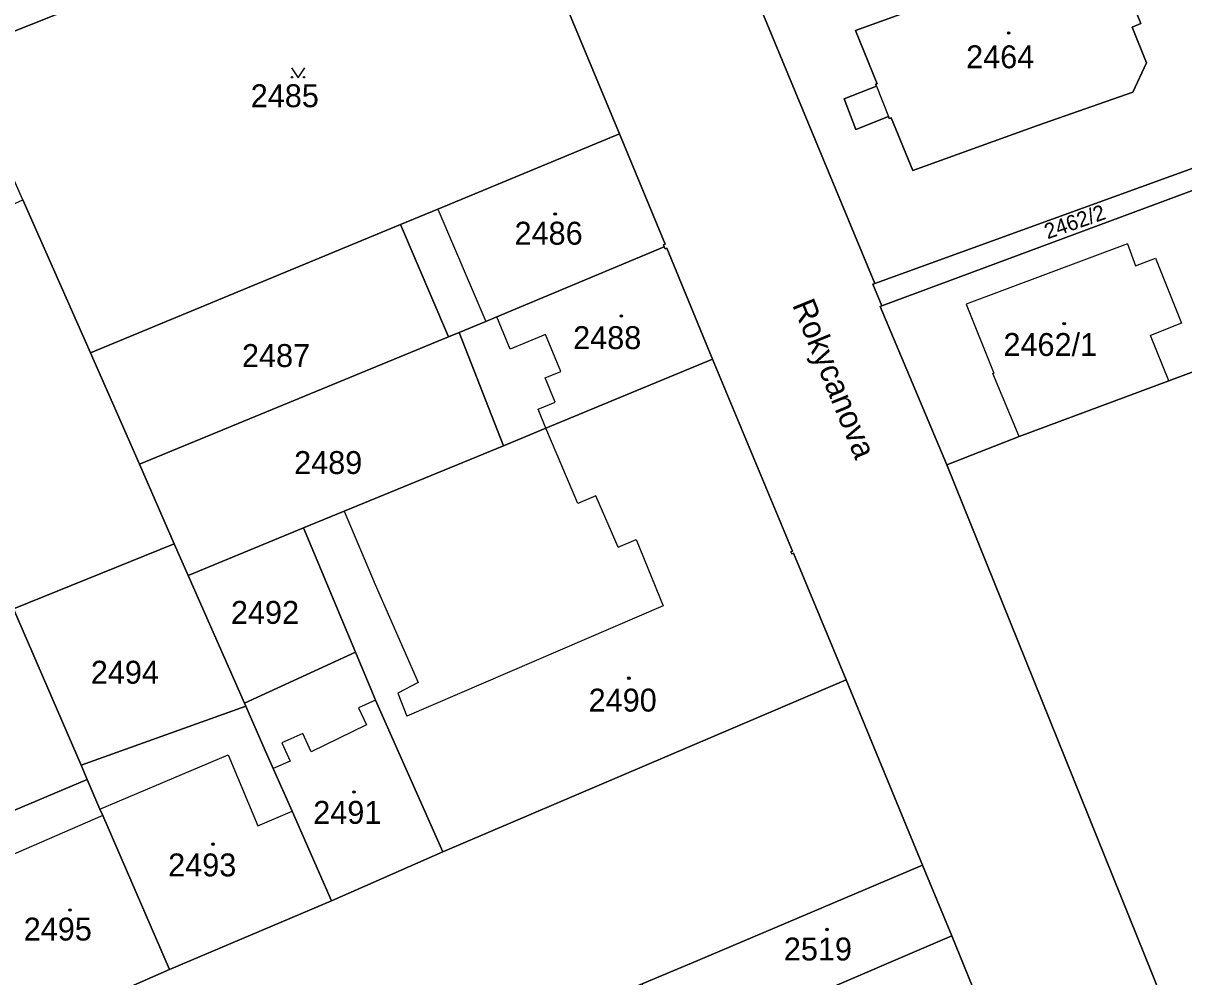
# Model space of a CAD drawing. Extents: x -596233 to -595156, y -1161235 to -1159375.
# Drawn here: x -595787.4 to -595701.2, y -1160542.8 to -1160472 of the extents above; entities that cross this region are included whole.
import ezdxf

# ---------------------------------------------------------------- set-up
doc = ezdxf.new("R2010")
doc.units = 0
for name, color, linetype in [('KN_CAR_KR', 7, 'Continuous'), ('KN_KULTURY', 7, 'Continuous'), ('KN_PARC_CIS_POZ', 7, 'Continuous'), ('KN_PARC_CIS_STAV', 7, 'Continuous'), ('KN_PARC_PLOCHA', 7, 'Continuous'), ('KN_ULICE', 7, 'Continuous'), ('parcely_l', 7, 'Continuous')]:
    doc.layers.add(name, color=color, linetype=linetype)

msp = doc.modelspace()

# ---------------------------------------------------------------- linework, layer by layer
at = {"layer": 'KN_CAR_KR'}
for points in [[(-595724.06, -1160476.73), (-595723.16, -1160478.98)], [(-595756.61, -1160485.84), (-595753.04, -1160494.17)], [(-595705.43, -1160488.43), (-595717.4, -1160492.89)], [(-595705.43, -1160488.43), (-595704.83, -1160490.04)], [(-595704.83, -1160490.04), (-595703.33, -1160489.49)], [(-595703.33, -1160489.49), (-595701.4, -1160494.3)], [(-595717.4, -1160492.89), (-595715.33, -1160498.02)], [(-595751.25, -1160496.24), (-595752.24, -1160493.84)], [(-595701.4, -1160494.3), (-595703.71, -1160495.23)], [(-595748.61, -1160495.15), (-595751.25, -1160496.24)], [(-595747.47, -1160497.89), (-595748.61, -1160495.15)], [(-595702.36, -1160498.58), (-595703.71, -1160495.23)], [(-595748.64, -1160498.37), (-595747.47, -1160497.89)], [(-595715.42, -1160498.05), (-595715.33, -1160498.02)], [(-595713.45, -1160502.72), (-595715.42, -1160498.05)], [(-595747.89, -1160500.18), (-595748.64, -1160498.37)], [(-595749.17, -1160500.7), (-595747.89, -1160500.18)], [(-595748.59, -1160502.11), (-595749.17, -1160500.7)], [(-595746.21, -1160507.7), (-595748.59, -1160502.11)], [(-595744.87, -1160507.12), (-595746.21, -1160507.7)], [(-595743.23, -1160510.93), (-595744.87, -1160507.12)], [(-595763.56, -1160508.25), (-595761.25, -1160513.71)], [(-595743.23, -1160510.93), (-595741.9, -1160510.37)], [(-595741.9, -1160510.37), (-595739.89, -1160515.27)], [(-595761.25, -1160513.71), (-595758.06, -1160520.97)], [(-595739.89, -1160515.27), (-595758.9, -1160523.46)], [(-595758.06, -1160520.97), (-595759.59, -1160521.76)], [(-595759.59, -1160521.76), (-595758.9, -1160523.46)], [(-595761.23, -1160522.28), (-595762.49, -1160522.85)], [(-595762.49, -1160522.85), (-595761.91, -1160524.12)], [(-595766.64, -1160524.75), (-595768.18, -1160525.45)], [(-595766.02, -1160526.11), (-595766.64, -1160524.75)], [(-595761.91, -1160524.12), (-595766.02, -1160526.11)], [(-595768.18, -1160525.45), (-595767.56, -1160526.81)], [(-595781.69, -1160530.36), (-595772.17, -1160526.35)], [(-595772.17, -1160526.35), (-595769.96, -1160531.6)], [(-595767.56, -1160526.81), (-595768.83, -1160527.36)], [(-595769.96, -1160531.6), (-595767.43, -1160530.53)], [(-595781.48, -1160530.84), (-595790.78, -1160534.88)]]:
    msp.add_lwpolyline(points, dxfattribs=at)
at = {"layer": 'KN_KULTURY'}
msp.add_lwpolyline([(-595767.4818, -1160475.3616), (-595766.9818, -1160476.1116), (-595766.4818, -1160475.3616)], dxfattribs=at)
for centre, radius in [((-595714.24, -1160472.77), 0.09), ((-595714.24, -1160472.77), 0.0398), ((-595767.432, -1160476.0614), 0.05), ((-595766.5326, -1160476.0614), 0.05), ((-595747.9, -1160486.21), 0.09), ((-595747.9, -1160486.21), 0.0398), ((-595742.98, -1160493.77), 0.09), ((-595742.98, -1160493.77), 0.0398), ((-595710.12, -1160494.34), 0.09), ((-595710.12, -1160494.34), 0.0398), ((-595742.43, -1160520.65), 0.09), ((-595742.43, -1160520.65), 0.0398), ((-595762.83, -1160529.1), 0.09), ((-595762.83, -1160529.1), 0.0398), ((-595773.3, -1160532.97), 0.09), ((-595773.3, -1160532.97), 0.0398), ((-595783.91, -1160537.85), 0.09), ((-595783.91, -1160537.85), 0.0398), ((-595727.73, -1160539.3), 0.09), ((-595727.73, -1160539.3), 0.0398)]:
    msp.add_circle(centre, radius, dxfattribs=at)
at = {"layer": 'KN_PARC_PLOCHA'}
for points in [[(-595689.96, -1160457.97), (-595683.76, -1160476.7), (-595686.72, -1160477.77), (-595724.18, -1160491.36), (-595733.53, -1160468.81), (-595730.52, -1160467.67), (-595725.07, -1160465.59), (-595722.52, -1160464.57), (-595715.34, -1160461.28), (-595708.5, -1160458.86), (-595707.94, -1160460.4), (-595706.86, -1160460.03), (-595705.87, -1160462.41), (-595691.85, -1160457.23), (-595691.38, -1160458.51)], [(-595743.13, -1160480.25), (-595756.61, -1160485.84), (-595759.39, -1160486.99), (-595782.38, -1160496.51), (-595787.42, -1160485.16), (-595790.76, -1160477.67), (-595792.24, -1160474.3), (-595752.23, -1160458.39)], [(-595706.72, -1160467.54), (-595708.91, -1160466.51), (-595716.34, -1160469.22), (-595725.61, -1160472.58), (-595724.01, -1160476.54), (-595724.12, -1160476.58), (-595724.06, -1160476.73), (-595726.46, -1160477.67), (-595725.58, -1160479.93), (-595723.16, -1160478.98), (-595723.1, -1160479.13), (-595722.96, -1160479.07), (-595721.36, -1160482.98), (-595712.1, -1160479.63), (-595705.01, -1160477.16), (-595704, -1160474.99), (-595705.06, -1160472.33), (-595704.43, -1160472.08), (-595705.24, -1160470.03), (-595705.79, -1160470.22)], [(-595706.72, -1160467.54), (-595705.79, -1160470.22), (-595705.24, -1160470.03), (-595704.43, -1160472.08), (-595705.06, -1160472.33), (-595704, -1160474.99), (-595705.01, -1160477.16), (-595712.1, -1160479.63), (-595721.36, -1160482.98), (-595722.96, -1160479.07), (-595723.1, -1160479.13), (-595723.16, -1160478.98), (-595725.58, -1160479.93), (-595726.46, -1160477.67), (-595724.06, -1160476.73), (-595724.12, -1160476.58), (-595724.01, -1160476.54), (-595725.61, -1160472.58), (-595716.34, -1160469.22), (-595708.91, -1160466.51)], [(-595686.17, -1160479.11), (-595699.14, -1160483.92), (-595723.66, -1160493.01), (-595724.32, -1160491.41), (-595724.18, -1160491.36), (-595686.72, -1160477.77)], [(-595787.42, -1160485.16), (-595782.38, -1160496.51), (-595778.76, -1160504.78), (-595776.18, -1160510.69), (-595788.11, -1160515.51), (-595793.87, -1160517.84), (-595801.52, -1160501.02), (-595805.31, -1160492.34), (-595807.06, -1160488.28), (-595809.25, -1160483.22), (-595810.52, -1160480.49), (-595806.71, -1160478.76), (-595805.76, -1160480.85), (-595801.53, -1160479.07), (-595800.81, -1160480.79), (-595802.25, -1160481.45), (-595800.26, -1160485.79), (-595798.62, -1160485.04), (-595796.63, -1160489.38)], [(-595739.8, -1160488.65), (-595752.24, -1160493.84), (-595753.04, -1160494.17), (-595755.02, -1160494.99), (-595755.82, -1160495.32), (-595759.39, -1160486.99), (-595756.61, -1160485.84), (-595743.13, -1160480.25), (-595739.74, -1160488.44), (-595739.87, -1160488.5)], [(-595688.58, -1160493.58), (-595690.75, -1160494.36), (-595696.73, -1160496.48), (-595698.64, -1160497.2), (-595702.36, -1160498.58), (-595713.45, -1160502.72), (-595718.84, -1160504.83), (-595723.78, -1160493.06), (-595723.66, -1160493.01), (-595699.14, -1160483.92), (-595696.7, -1160490.71), (-595690.42, -1160488.45)], [(-595755.82, -1160495.32), (-595778.76, -1160504.78), (-595782.38, -1160496.51), (-595759.39, -1160486.99)], [(-595736.21, -1160496.97), (-595748.59, -1160502.11), (-595751.74, -1160503.4), (-595755.02, -1160494.99), (-595753.04, -1160494.17), (-595752.24, -1160493.84), (-595739.8, -1160488.65), (-595739.74, -1160488.8), (-595739.61, -1160488.75)], [(-595751.74, -1160503.4), (-595763.56, -1160508.25), (-595766.59, -1160509.49), (-595775.15, -1160513.03), (-595776.18, -1160510.69), (-595778.76, -1160504.78), (-595755.82, -1160495.32), (-595755.02, -1160494.99)], [(-595726.3, -1160520.77), (-595756.23, -1160533.55), (-595761.23, -1160522.28), (-595761.38, -1160521.92), (-595762.72, -1160518.71), (-595764.31, -1160514.93), (-595766.59, -1160509.49), (-595763.56, -1160508.25), (-595751.74, -1160503.4), (-595748.59, -1160502.11), (-595736.21, -1160496.97), (-595730.28, -1160511.22), (-595730.41, -1160511.27), (-595730.34, -1160511.42), (-595730.22, -1160511.37)], [(-595762.72, -1160518.71), (-595770.97, -1160522.51), (-595775.15, -1160513.03), (-595766.59, -1160509.49), (-595764.31, -1160514.93)], [(-595775.15, -1160513.03), (-595770.97, -1160522.51), (-595770.87, -1160522.74), (-595783.09, -1160527.11), (-595788.11, -1160515.51), (-595776.18, -1160510.69)], [(-595783.09, -1160527.11), (-595782.63, -1160528.18), (-595793.55, -1160532.78), (-595793.83, -1160532.11), (-595798.95, -1160519.99), (-595793.87, -1160517.84), (-595788.11, -1160515.51)], [(-595756.23, -1160533.55), (-595764.5, -1160537.17), (-595767.43, -1160530.53), (-595768.83, -1160527.36), (-595769.42, -1160526.02), (-595770.87, -1160522.74), (-595770.97, -1160522.51), (-595762.72, -1160518.71), (-595761.38, -1160521.92), (-595761.23, -1160522.28)], [(-595764.5, -1160537.17), (-595776.53, -1160542.28), (-595781.48, -1160530.84), (-595781.69, -1160530.36), (-595782.63, -1160528.18), (-595783.09, -1160527.11), (-595770.87, -1160522.74), (-595769.42, -1160526.02), (-595768.83, -1160527.36), (-595767.43, -1160530.53)], [(-595776.53, -1160542.28), (-595787.51, -1160547.1), (-595790.21, -1160540.7), (-595791.79, -1160536.95), (-595791.91, -1160536.67), (-595793.55, -1160532.78), (-595782.63, -1160528.18), (-595781.69, -1160530.36), (-595781.48, -1160530.84)], [(-595718.45, -1160539.78), (-595729.6, -1160544.55), (-595735.08, -1160546.88), (-595736.4, -1160547.45), (-595739.21, -1160548.65), (-595741.45, -1160543.34), (-595737.31, -1160541.59), (-595720.64, -1160534.52)], [(-595716.35, -1160544.94), (-595724.96, -1160548.71), (-595729.29, -1160550.6), (-595731.14, -1160551.41), (-595734.28, -1160552.78), (-595735.43, -1160549.88), (-595736.4, -1160547.45), (-595735.08, -1160546.88), (-595729.6, -1160544.55), (-595718.45, -1160539.78)]]:
    msp.add_lwpolyline(points, close=True, dxfattribs=at)
for points in [[(-595752.23, -1160458.39), (-595792.24, -1160474.3), (-595793.83, -1160470.75)], [(-595698.46, -1160589.13), (-595702.17, -1160579.83), (-595704.41, -1160574.22), (-595706.62, -1160568.78), (-595708.81, -1160563.41), (-595712.55, -1160554.24), (-595716.35, -1160544.94), (-595718.45, -1160539.78), (-595720.64, -1160534.52), (-595726.3, -1160520.77), (-595730.22, -1160511.37), (-595730.34, -1160511.42), (-595730.41, -1160511.27), (-595730.28, -1160511.22), (-595736.21, -1160496.97), (-595739.61, -1160488.75), (-595739.74, -1160488.8), (-595739.8, -1160488.65), (-595739.87, -1160488.5), (-595739.74, -1160488.44), (-595743.13, -1160480.25), (-595752.23, -1160458.39)], [(-595733.53, -1160468.81), (-595724.18, -1160491.36), (-595724.32, -1160491.41), (-595723.66, -1160493.01), (-595723.78, -1160493.06), (-595718.84, -1160504.83), (-595701.21, -1160548.48), (-595698.04, -1160556.45), (-595691.68, -1160572.35), (-595691.57, -1160572.63), (-595681.65, -1160597.03), (-595678.58, -1160604.77), (-595675.45, -1160612.28), (-595675.55, -1160612.32), (-595667.35, -1160632.72)], [(-595701.21, -1160548.48), (-595718.84, -1160504.83), (-595713.45, -1160502.72), (-595702.36, -1160498.58), (-595698.64, -1160497.2)], [(-595787.51, -1160547.1), (-595776.53, -1160542.28), (-595764.5, -1160537.17), (-595756.23, -1160533.55), (-595726.3, -1160520.77), (-595720.64, -1160534.52), (-595737.31, -1160541.59), (-595741.45, -1160543.34), (-595753.12, -1160548.29), (-595758.69, -1160550.65), (-595769.79, -1160555.37), (-595780.8, -1160560.17), (-595785.06, -1160562.03), (-595785.13, -1160561.88), (-595792.2, -1160564.99)]]:
    msp.add_lwpolyline(points, dxfattribs=at)
at = {"layer": 'parcely_l'}
for points in [[(-595752.23, -1160458.39), (-595792.24, -1160474.3)], [(-595752.23, -1160458.39), (-595743.13, -1160480.25)], [(-595706.72, -1160467.54), (-595705.79, -1160470.22), (-595705.24, -1160470.03), (-595704.43, -1160472.08), (-595705.06, -1160472.33), (-595704, -1160474.99), (-595705.01, -1160477.16), (-595712.1, -1160479.63), (-595721.36, -1160482.98), (-595722.96, -1160479.07), (-595723.1, -1160479.13), (-595723.16, -1160478.98), (-595725.58, -1160479.93), (-595726.46, -1160477.67), (-595724.06, -1160476.73), (-595724.12, -1160476.58), (-595724.01, -1160476.54), (-595725.61, -1160472.58), (-595716.34, -1160469.22), (-595708.91, -1160466.51), (-595706.72, -1160467.54)], [(-595724.18, -1160491.36), (-595733.53, -1160468.81)], [(-595724.18, -1160491.36), (-595686.72, -1160477.77)], [(-595743.13, -1160480.25), (-595756.61, -1160485.84), (-595759.39, -1160486.99)], [(-595739.8, -1160488.65), (-595739.87, -1160488.5), (-595739.74, -1160488.44), (-595743.13, -1160480.25)], [(-595699.14, -1160483.92), (-595723.66, -1160493.01)], [(-595787.42, -1160485.16), (-595782.38, -1160496.51)], [(-595759.39, -1160486.99), (-595782.38, -1160496.51)], [(-595755.82, -1160495.32), (-595759.39, -1160486.99)], [(-595755.02, -1160494.99), (-595753.04, -1160494.17), (-595752.24, -1160493.84), (-595739.8, -1160488.65)], [(-595736.21, -1160496.97), (-595739.61, -1160488.75), (-595739.74, -1160488.8), (-595739.8, -1160488.65)], [(-595723.66, -1160493.01), (-595724.32, -1160491.41), (-595724.18, -1160491.36)], [(-595718.84, -1160504.83), (-595723.78, -1160493.06), (-595723.66, -1160493.01)], [(-595718.84, -1160504.83), (-595713.45, -1160502.72), (-595702.36, -1160498.58), (-595698.64, -1160497.2), (-595696.73, -1160496.48), (-595690.75, -1160494.36), (-595688.58, -1160493.58)], [(-595778.76, -1160504.78), (-595755.82, -1160495.32)], [(-595755.82, -1160495.32), (-595755.02, -1160494.99)], [(-595755.02, -1160494.99), (-595751.74, -1160503.4)], [(-595782.38, -1160496.51), (-595778.76, -1160504.78)], [(-595751.74, -1160503.4), (-595748.59, -1160502.11), (-595736.21, -1160496.97)], [(-595736.21, -1160496.97), (-595730.28, -1160511.22), (-595730.41, -1160511.27), (-595730.34, -1160511.42), (-595730.22, -1160511.37), (-595726.3, -1160520.77)], [(-595766.59, -1160509.49), (-595763.56, -1160508.25), (-595751.74, -1160503.4)], [(-595778.76, -1160504.78), (-595776.18, -1160510.69)], [(-595701.21, -1160548.48), (-595718.84, -1160504.83)], [(-595766.59, -1160509.49), (-595775.15, -1160513.03)], [(-595762.72, -1160518.71), (-595764.31, -1160514.93), (-595766.59, -1160509.49)], [(-595776.18, -1160510.69), (-595788.11, -1160515.51)], [(-595775.15, -1160513.03), (-595776.18, -1160510.69)], [(-595770.97, -1160522.51), (-595775.15, -1160513.03)], [(-595783.09, -1160527.11), (-595788.11, -1160515.51)], [(-595770.97, -1160522.51), (-595762.72, -1160518.71)], [(-595756.23, -1160533.55), (-595761.23, -1160522.28), (-595761.38, -1160521.92), (-595762.72, -1160518.71)], [(-595726.3, -1160520.77), (-595756.23, -1160533.55)], [(-595726.3, -1160520.77), (-595720.64, -1160534.52)], [(-595783.09, -1160527.11), (-595770.87, -1160522.74)], [(-595770.87, -1160522.74), (-595770.97, -1160522.51)], [(-595770.87, -1160522.74), (-595769.42, -1160526.02), (-595768.83, -1160527.36), (-595767.43, -1160530.53), (-595764.5, -1160537.17)], [(-595782.63, -1160528.18), (-595783.09, -1160527.11)], [(-595782.63, -1160528.18), (-595793.55, -1160532.78)], [(-595776.53, -1160542.28), (-595781.48, -1160530.84), (-595781.69, -1160530.36), (-595782.63, -1160528.18)], [(-595764.5, -1160537.17), (-595756.23, -1160533.55)], [(-595720.64, -1160534.52), (-595737.31, -1160541.59), (-595741.45, -1160543.34)], [(-595718.45, -1160539.78), (-595720.64, -1160534.52)], [(-595764.5, -1160537.17), (-595776.53, -1160542.28)], [(-595736.4, -1160547.45), (-595735.08, -1160546.88), (-595729.6, -1160544.55), (-595718.45, -1160539.78)], [(-595718.45, -1160539.78), (-595716.35, -1160544.94)], [(-595787.51, -1160547.1), (-595776.53, -1160542.28)]]:
    msp.add_lwpolyline(points, dxfattribs=at)

# ---------------------------------------------------------------- texts
at = {"layer": 'KN_PARC_CIS_POZ'}
for s, p in [('2485', (-595770.4966, -1160478.28)), ('2487', (-595771.1466, -1160497.56)), ('2489', (-595767.2766, -1160505.5)), ('2492', (-595771.9666, -1160516.62)), ('2494', (-595782.3666, -1160521.06))]:
    msp.add_text(s, height=1.7, dxfattribs=at).set_placement(p)
msp.add_text('2462/2', height=1.14, rotation=19.237073, dxfattribs=at).set_placement((-595711.3496, -1160488.0842))
at = {"layer": 'KN_PARC_CIS_STAV'}
for s, p in [('2464', (-595717.3966, -1160475.39)), ('2486', (-595750.9166, -1160488.48)), ('2488', (-595746.5666, -1160496.23)), ('2462/1', (-595714.6266, -1160496.74)), ('2490', (-595745.4166, -1160523.13)), ('2491', (-595765.8566, -1160531.46)), ('2493', (-595776.6266, -1160535.36)), ('2495', (-595787.3466, -1160540.12)), ('2519', (-595730.9266, -1160541.6))]:
    msp.add_text(s, height=1.7, dxfattribs=at).set_placement(p)
at = {"layer": 'KN_ULICE'}
msp.add_text('Rokycanova', height=1.7, rotation=292.236262, dxfattribs=at).set_placement((-595730.3294, -1160492.9445))

doc.saveas('drawing.dxf')
